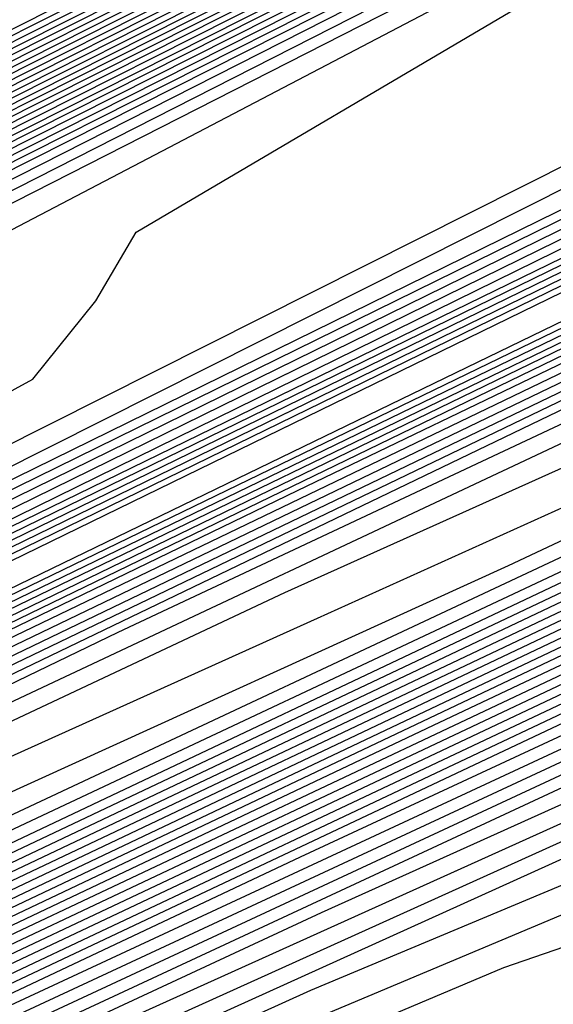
# Model space of a CAD drawing. Extents: x 3249832 to 3255657, y 13789405 to 13793316.
# Tile 539 of 656: x 3254757.3 to 3254758.72, y 13790606.71 to 13790609.32. Entities that reach past the tile are written whole.
import ezdxf

# ---------------------------------------------------------------- set-up
doc = ezdxf.new("R2010")
doc.units = 0
doc.header["$LTSCALE"] = 100
doc.header["$MEASUREMENT"] = 0
for name, color, linetype in [('GRATIO_CON', 10, 'CONTINUOUS'), ('GRATIO_ICON', 7, 'CONTINUOUS'), ('TARGETS_EAST', 7, 'CONTINUOUS')]:
    doc.layers.add(name, color=color, linetype=linetype)

# ---------------------------------------------------------------- blocks, each defined once
blk = doc.blocks.new('Gratio_032316_contours')
at = {"layer": 'GRATIO_CON', "color": 1, "linetype": 'Continuous', "flags": 128}
for points in [[(3254642.139, 13790551.7053), (3254660.6124, 13790560.6687), (3254682.3072, 13790571.2723), (3254700.7352, 13790580.305), (3254711.0317, 13790585.3564), (3254714.825, 13790587.2199), (3254715.3665, 13790587.4896), (3254715.3659, 13790587.4937), (3254715.3657, 13790587.4969), (3254715.3666, 13790587.4975), (3254715.9081, 13790587.7572), (3254719.6861, 13790589.589), (3254729.9352, 13790594.5687), (3254748.2689, 13790603.4881), (3254769.8147, 13790614.0012), (3254788.079, 13790622.9777)], [(3254643.9573, 13790552.6097), (3254661.9705, 13790561.3498), (3254683.1246, 13790571.6892), (3254701.0934, 13790580.4969), (3254711.1333, 13790585.4226), (3254714.8321, 13790587.2398), (3254715.3601, 13790587.5029), (3254715.3596, 13790587.5069), (3254715.3595, 13790587.5098), (3254715.3603, 13790587.5104), (3254715.8805, 13790587.7597), (3254719.5093, 13790589.5191), (3254729.3537, 13790594.3022), (3254746.9632, 13790602.8693), (3254767.6581, 13790612.9672), (3254785.2011, 13790621.5892)], [(3254645.7757, 13790553.5142), (3254663.3285, 13790562.0309), (3254683.9419, 13790572.1067), (3254701.4513, 13790580.6909), (3254711.2342, 13790585.4933), (3254714.8385, 13790587.2659), (3254715.3542, 13790587.5212), (3254715.853, 13790587.7617), (3254719.3325, 13790589.4492), (3254728.7721, 13790594.0356), (3254745.6576, 13790602.2505), (3254765.5015, 13790611.9331), (3254782.3232, 13790620.2006)], [(3254647.5941, 13790554.4186), (3254664.6865, 13790562.712), (3254684.7593, 13790572.5235), (3254701.8095, 13790580.8826), (3254711.336, 13790585.5591), (3254714.8458, 13790587.2852), (3254715.348, 13790587.5339), (3254715.8254, 13790587.7641), (3254719.1557, 13790589.3793), (3254728.1905, 13790593.7691), (3254744.3519, 13790601.6317), (3254763.3449, 13790610.8991), (3254779.4453, 13790618.8121)], [(3254651.2308, 13790556.2274), (3254667.4026, 13790564.0741), (3254686.3942, 13790573.3572), (3254702.526, 13790581.266), (3254711.5395, 13790585.6907), (3254714.8603, 13790587.3239), (3254715.3355, 13790587.5594), (3254715.7702, 13790587.7691), (3254718.8022, 13790589.2396), (3254727.0274, 13790593.236), (3254741.7406, 13790600.3941), (3254759.0318, 13790608.8311), (3254773.6894, 13790616.035)], [(3254653.0492, 13790557.1319), (3254668.7606, 13790564.7552), (3254687.2116, 13790573.774), (3254702.8843, 13790581.4577), (3254711.6412, 13790585.7564), (3254714.8676, 13790587.3433), (3254715.3293, 13790587.5721), (3254715.7426, 13790587.7716), (3254718.6254, 13790589.1697), (3254726.4458, 13790592.9695), (3254740.435, 13790599.7753), (3254756.8752, 13790607.7971), (3254770.8115, 13790614.6465), (3254778.5294, 13790618.5309)], [(3254646.2517, 13790553.9528), (3254654.8675, 13790558.0363), (3254670.1186, 13790565.4362), (3254688.0291, 13790574.1908), (3254703.2426, 13790581.6494), (3254711.743, 13790585.8222), (3254714.8749, 13790587.3627), (3254715.3231, 13790587.5848), (3254715.7151, 13790587.774), (3254718.4486, 13790589.0998), (3254725.8643, 13790592.703), (3254739.1294, 13790599.1565), (3254754.7186, 13790606.7631), (3254767.9336, 13790613.258), (3254775.252, 13790616.9413)], [(3254648.3232, 13790554.9771), (3254656.6859, 13790558.9407), (3254671.4766, 13790566.1173), (3254688.8465, 13790574.6076), (3254703.6008, 13790581.8411), (3254711.8447, 13790585.888), (3254714.8821, 13790587.382), (3254715.3169, 13790587.5976), (3254715.6875, 13790587.7765), (3254718.2718, 13790589.03), (3254725.2827, 13790592.4364), (3254737.8237, 13790598.5377), (3254752.562, 13790605.7291), (3254765.0557, 13790611.8694), (3254771.9746, 13790615.3518)], [(3254652.466, 13790557.0257), (3254660.3226, 13790560.7496), (3254674.1927, 13790567.4794), (3254690.4813, 13790575.4413), (3254704.3173, 13790582.2246), (3254712.0482, 13790586.0196), (3254714.8967, 13790587.4207), (3254715.3044, 13790587.623), (3254715.6323, 13790587.7815), (3254717.9183, 13790588.8903), (3254724.1196, 13790591.9033), (3254735.2124, 13790597.3001), (3254748.2489, 13790603.6611), (3254759.2998, 13790609.0924), (3254765.4198, 13790612.1726), (3254767.5973, 13790613.3706), (3254767.8046, 13790613.628), (3254767.8447, 13790613.807), (3254768.8446, 13790614.4523), (3254771.7623, 13790616.0293)], [(3254651.241, 13790556.5836), (3254654.5375, 13790558.0501), (3254662.141, 13790561.654), (3254675.5507, 13790568.1605), (3254691.2988, 13790575.8581), (3254704.6756, 13790582.4163), (3254712.1499, 13790586.0854), (3254714.904, 13790587.4401), (3254715.2982, 13790587.6357), (3254715.6047, 13790587.7839), (3254717.7415, 13790588.8204), (3254723.538, 13790591.6368), (3254733.9068, 13790596.6813), (3254746.0923, 13790602.627), (3254756.4219, 13790607.7038), (3254762.1424, 13790610.583), (3254764.1778, 13790611.7028), (3254764.3715, 13790611.9434), (3254764.4337, 13790612.1232), (3254765.5415, 13790612.8137), (3254768.7386, 13790614.5249), (3254774.566, 13790617.5186)], [(3254651.548, 13790556.8702), (3254653.3699, 13790557.6315), (3254656.6089, 13790559.0744), (3254663.9594, 13790562.5584), (3254676.9087, 13790568.8416), (3254692.1162, 13790576.2749), (3254705.0338, 13790582.608), (3254712.2517, 13790586.1512), (3254714.9112, 13790587.4594), (3254715.292, 13790587.6484), (3254715.5771, 13790587.7864), (3254717.5647, 13790588.7505), (3254722.9564, 13790591.3703), (3254732.6011, 13790596.0625), (3254743.9357, 13790601.593), (3254753.544, 13790606.3153), (3254758.865, 13790608.9934), (3254760.7582, 13790610.035), (3254760.9385, 13790610.2589), (3254761.0228, 13790610.4394), (3254762.2384, 13790611.1751), (3254765.7149, 13790613.0205), (3254772.0375, 13790616.2604)], [(3254678.2668, 13790569.5227), (3254692.9336, 13790576.6918), (3254705.3921, 13790582.7997), (3254712.3534, 13790586.217), (3254714.9185, 13790587.4788), (3254715.2858, 13790587.6612), (3254715.5496, 13790587.7889), (3254717.3879, 13790588.6807), (3254722.3749, 13790591.1037), (3254731.2955, 13790595.4436), (3254741.7791, 13790600.559), (3254750.666, 13790604.9267), (3254755.5876, 13790607.4038), (3254757.3387, 13790608.3672), (3254757.5054, 13790608.5743), (3254757.6118, 13790608.7556), (3254758.9353, 13790609.5366), (3254762.6912, 13790611.5161), (3254769.509, 13790615.0021), (3254777.6739, 13790619.1394)], [(3254680.9828, 13790570.8848), (3254694.5684, 13790577.5253), (3254706.1082, 13790583.1826), (3254712.556, 13790586.3474), (3254714.9315, 13790587.5159), (3254715.271, 13790587.6858), (3254715.2714, 13790587.6881), (3254715.2722, 13790587.6892), (3254715.2732, 13790587.689), (3254715.4944, 13790587.7945), (3254717.0344, 13790588.541), (3254721.2117, 13790590.5707), (3254728.6842, 13790594.206), (3254737.4659, 13790598.491), (3254744.9102, 13790602.1497), (3254749.0328, 13790604.2246), (3254750.4996, 13790605.0316), (3254750.6393, 13790605.2051), (3254750.7899, 13790605.388), (3254752.329, 13790606.2594), (3254756.6438, 13790608.5072), (3254764.4521, 13790612.4857), (3254773.7947, 13790617.2146)], [(3254682.3408, 13790571.5658), (3254695.3858, 13790577.9421), (3254706.4664, 13790583.3743), (3254712.6576, 13790586.4132), (3254714.9386, 13790587.5352), (3254715.2646, 13790587.6983), (3254715.2651, 13790587.7006), (3254715.2659, 13790587.7017), (3254715.267, 13790587.7016), (3254715.4668, 13790587.797), (3254716.8576, 13790588.4711), (3254720.6302, 13790590.3041), (3254727.3786, 13790593.5872), (3254735.3094, 13790597.457), (3254742.0323, 13790600.7611), (3254745.7554, 13790602.635), (3254747.0801, 13790603.3639), (3254747.2062, 13790603.5205), (3254747.379, 13790603.7042), (3254749.0259, 13790604.6209), (3254753.6201, 13790607.0028), (3254761.9237, 13790611.2275), (3254771.8551, 13790616.2521)], [(3254683.6989, 13790572.2469), (3254696.2032, 13790578.3589), (3254706.8246, 13790583.566), (3254712.7593, 13790586.4789), (3254714.9457, 13790587.5545), (3254715.2583, 13790587.7108), (3254715.2588, 13790587.7131), (3254715.2597, 13790587.7142), (3254715.2608, 13790587.7142), (3254715.4392, 13790587.7994), (3254716.6808, 13790588.4013), (3254720.0486, 13790590.0376), (3254726.0729, 13790592.9684), (3254733.1528, 13790596.423), (3254739.1543, 13790599.3726), (3254742.478, 13790601.0454), (3254743.6606, 13790601.6961), (3254743.7731, 13790601.8359), (3254743.968, 13790602.0204), (3254745.7228, 13790602.9823), (3254750.5964, 13790605.4984), (3254759.3952, 13790609.9692), (3254769.9155, 13790615.2897), (3254779.2011, 13790619.9784)], [(3254685.0569, 13790572.928), (3254697.0206, 13790578.7757), (3254707.1829, 13790583.7577), (3254712.8609, 13790586.5447), (3254714.9528, 13790587.5738), (3254715.2519, 13790587.7234), (3254715.2526, 13790587.7256), (3254715.2535, 13790587.7267), (3254715.2546, 13790587.7269), (3254715.4116, 13790587.8019), (3254716.504, 13790588.3314), (3254719.4671, 13790589.7711), (3254724.7673, 13790592.3496), (3254730.9962, 13790595.389), (3254736.2764, 13790597.9841), (3254739.2006, 13790599.4558), (3254740.241, 13790600.0283), (3254740.3401, 13790600.1513), (3254740.5571, 13790600.3366), (3254742.4197, 13790601.3437), (3254747.5727, 13790603.994), (3254756.8668, 13790608.711), (3254767.9759, 13790614.3273), (3254777.7802, 13790619.2776)], [(3254687.7729, 13790574.2901), (3254698.6554, 13790579.6094), (3254707.8993, 13790584.1411), (3254713.0642, 13790586.6762), (3254714.9671, 13790587.6123), (3254715.2393, 13790587.7484), (3254715.24, 13790587.7505), (3254715.241, 13790587.7518), (3254715.2422, 13790587.7521), (3254715.3565, 13790587.8068), (3254716.1504, 13790588.1917), (3254718.3039, 13790589.238), (3254722.156, 13790591.112), (3254726.683, 13790593.3209), (3254730.5206, 13790595.207), (3254732.6458, 13790596.2766), (3254733.4019, 13790596.6927), (3254733.4739, 13790596.7821), (3254733.7351, 13790596.969), (3254735.8135, 13790598.0666), (3254741.5253, 13790600.9852), (3254751.8099, 13790606.1945), (3254764.0967, 13790612.4024), (3254774.9383, 13790617.8759)], [(3254689.131, 13790574.9712), (3254699.4729, 13790580.0262), (3254708.2575, 13790584.3328), (3254713.1658, 13790586.742), (3254714.9742, 13790587.6316), (3254715.2329, 13790587.761), (3254715.2337, 13790587.763), (3254715.2348, 13790587.7643), (3254715.2359, 13790587.7648), (3254715.3289, 13790587.8092), (3254715.9737, 13790588.1218), (3254717.7224, 13790588.9714), (3254720.8504, 13790590.4932), (3254724.5264, 13790592.2869), (3254727.6426, 13790593.8185), (3254729.3684, 13790594.687), (3254729.9824, 13790595.0249), (3254730.0409, 13790595.0975), (3254730.3242, 13790595.2852), (3254732.5104, 13790596.428), (3254738.5016, 13790599.4807), (3254749.2814, 13790604.9363), (3254762.1571, 13790611.44), (3254773.5174, 13790617.1751)], [(3254690.489, 13790575.6522), (3254700.2903, 13790580.443), (3254708.6157, 13790584.5245), (3254713.2674, 13790586.8077), (3254714.9813, 13790587.6509), (3254715.2266, 13790587.7735), (3254715.2275, 13790587.7755), (3254715.2286, 13790587.7768), (3254715.2297, 13790587.7774), (3254715.3013, 13790587.8117), (3254715.7969, 13790588.0519), (3254717.1408, 13790588.7049), (3254719.5447, 13790589.8744), (3254722.3699, 13790591.2529), (3254724.7647, 13790592.4299), (3254726.091, 13790593.0974), (3254726.5629, 13790593.3571), (3254726.6078, 13790593.4129), (3254726.9132, 13790593.6014), (3254729.2072, 13790594.7894), (3254735.4779, 13790597.9763), (3254746.753, 13790603.6781), (3254760.2175, 13790610.4776), (3254772.0965, 13790616.4743)], [(3254744.2245, 13790602.4199), (3254758.2779, 13790609.5152), (3254770.6755, 13790615.7735), (3254778.4112, 13790619.6827)], [(3254687.5981, 13790574.316), (3254694.5631, 13790577.6954), (3254702.7425, 13790581.6935), (3254709.6903, 13790585.0996), (3254713.5723, 13790587.005), (3254715.0027, 13790587.7087), (3254715.2076, 13790587.8111), (3254715.2155, 13790587.8162), (3254715.2646, 13790587.8408), (3254715.3952, 13790587.9046), (3254715.6275, 13790588.0179), (3254715.8997, 13790588.1512), (3254716.1297, 13790588.2654), (3254716.6303, 13790588.5199), (3254719.2939, 13790589.8681), (3254726.4082, 13790593.462), (3254739.168, 13790599.9031), (3254754.3988, 13790607.5903), (3254767.8337, 13790614.3719), (3254776.2164, 13790618.6078)], [(3254651.0069, 13790556.9616), (3254655.5123, 13790559.1072), (3254661.3217, 13790561.894), (3254668.1197, 13790565.1602), (3254674.8023, 13790568.3631), (3254680.0684, 13790570.8643), (3254683.1747, 13790572.3015), (3254685.6089, 13790573.4148), (3254689.4165, 13790575.2204), (3254695.9211, 13790578.3765), (3254703.5599, 13790582.1103), (3254710.0485, 13790585.2913), (3254713.674, 13790587.0708), (3254715.0098, 13790587.728), (3254715.2012, 13790587.8237), (3254715.5767, 13790588.0145), (3254718.1988, 13790589.3384), (3254725.3135, 13790592.9288), (3254738.0825, 13790599.3724), (3254753.3307, 13790607.0675), (3254766.7985, 13790613.8657), (3254775.2332, 13790618.1281)], [(3254651.9652, 13790557.4392), (3254656.6382, 13790559.6653), (3254662.6638, 13790562.5558), (3254669.7147, 13790565.9438), (3254676.6453, 13790569.2668), (3254682.1055, 13790571.8639), (3254685.3036, 13790573.3493), (3254687.6804, 13790574.4392), (3254691.2349, 13790576.1249), (3254697.2791, 13790579.0576), (3254704.3773, 13790582.5271), (3254710.4067, 13790585.483), (3254713.7756, 13790587.1366), (3254715.0169, 13790587.7472), (3254715.1948, 13790587.8363), (3254715.5637, 13790588.0238), (3254718.1399, 13790589.3246), (3254725.1298, 13790592.8522), (3254737.6771, 13790599.1838), (3254752.6727, 13790606.7516), (3254765.9448, 13790613.4511), (3254774.3039, 13790617.6754)], [(3254652.9236, 13790557.9168), (3254657.7641, 13790560.2233), (3254664.0059, 13790563.2177), (3254671.3097, 13790566.7274), (3254678.4883, 13790570.1706), (3254684.1427, 13790572.8635), (3254687.4325, 13790574.3972), (3254689.7518, 13790575.4635), (3254693.0532, 13790577.0293), (3254698.6371, 13790579.7386), (3254705.1948, 13790582.9439), (3254710.7649, 13790585.6747), (3254713.8772, 13790587.2023), (3254715.024, 13790587.7665), (3254715.1884, 13790587.8489), (3254715.5508, 13790588.0331), (3254718.0809, 13790589.3107), (3254724.9462, 13790592.7755), (3254737.2717, 13790598.9953), (3254752.0148, 13790606.4357), (3254765.0911, 13790613.0365), (3254773.3746, 13790617.2228)], [(3254651.3, 13790557.2133), (3254654.8403, 13790558.872), (3254660.0158, 13790561.3394), (3254666.6901, 13790564.5414), (3254674.4997, 13790568.2945), (3254682.1743, 13790571.9781), (3254688.2171, 13790574.8626), (3254691.6904, 13790576.4929), (3254693.8947, 13790577.5121), (3254696.69, 13790578.8381), (3254701.3532, 13790581.1008), (3254706.8296, 13790583.7776), (3254711.4814, 13790586.0581), (3254714.0805, 13790587.3339), (3254715.0382, 13790587.8051), (3254715.1756, 13790587.8741), (3254715.5248, 13790588.0517), (3254717.9631, 13790589.2831), (3254724.5788, 13790592.6221), (3254736.4608, 13790598.6182), (3254750.699, 13790605.8039), (3254763.3837, 13790612.2073), (3254771.5159, 13790616.3175)], [(3254652.1439, 13790557.6356), (3254655.7986, 13790559.3495), (3254661.1417, 13790561.8975), (3254668.0321, 13790565.2032), (3254676.0946, 13790569.078), (3254684.0173, 13790572.8819), (3254690.2542, 13790575.8622), (3254693.8193, 13790577.5407), (3254695.9661, 13790578.5364), (3254698.5083, 13790579.7426), (3254702.7112, 13790581.7819), (3254707.647, 13790584.1944), (3254711.8396, 13790586.2498), (3254714.1821, 13790587.3996), (3254715.0454, 13790587.8244), (3254715.1692, 13790587.8867), (3254715.5119, 13790588.061), (3254717.9042, 13790589.2693), (3254724.3952, 13790592.5454), (3254736.0554, 13790598.4297), (3254750.0411, 13790605.488), (3254762.53, 13790611.7927), (3254770.5866, 13790615.8649), (3254774.8217, 13790618.021)], [(3254692.2914, 13790576.8618), (3254695.9482, 13790578.5886), (3254698.0375, 13790579.5607), (3254700.3267, 13790580.647), (3254704.0693, 13790582.4629), (3254708.4644, 13790584.6112), (3254712.1978, 13790586.4415), (3254714.2838, 13790587.4654), (3254715.0525, 13790587.8436), (3254715.1628, 13790587.899), (3254715.1638, 13790587.9005), (3254715.1651, 13790587.902), (3254715.1662, 13790587.9033), (3254715.5018, 13790588.0733), (3254717.8471, 13790589.2573), (3254724.2124, 13790592.4695), (3254735.6502, 13790598.2414), (3254749.3832, 13790605.1722), (3254761.6763, 13790611.3781), (3254769.6572, 13790615.4123), (3254773.9041, 13790617.5743)], [(3254687.7034, 13790574.6894), (3254694.3286, 13790577.8614), (3254698.0771, 13790579.6365), (3254700.109, 13790580.5851), (3254702.1451, 13790581.5514), (3254705.4273, 13790583.144), (3254709.2818, 13790585.0281), (3254712.556, 13790586.6332), (3254714.3854, 13790587.5311), (3254715.0596, 13790587.8629), (3254715.1564, 13790587.9115), (3254715.1574, 13790587.913), (3254715.1587, 13790587.9145), (3254715.1597, 13790587.9158), (3254715.4888, 13790588.0826), (3254717.7882, 13790589.2435), (3254724.0287, 13790592.3929), (3254735.2448, 13790598.0529), (3254748.7253, 13790604.8563), (3254760.8226, 13790610.9635), (3254768.7279, 13790614.9597), (3254772.9866, 13790617.1276)], [(3254691.3894, 13790576.4969), (3254698.4029, 13790579.8606), (3254702.3349, 13790581.7322), (3254704.2518, 13790582.6337), (3254705.7818, 13790583.3603), (3254708.1433, 13790584.5061), (3254710.9167, 13790585.8617), (3254713.2724, 13790587.0166), (3254714.5887, 13790587.6627), (3254715.0738, 13790587.9014), (3254715.1436, 13790587.9366), (3254715.1446, 13790587.938), (3254715.1458, 13790587.9395), (3254715.1469, 13790587.941), (3254715.4628, 13790588.1013), (3254717.6703, 13790589.2159), (3254723.6614, 13790592.2395), (3254734.4339, 13790597.6758), (3254747.4094, 13790604.2245), (3254759.1152, 13790610.1344), (3254766.8692, 13790614.0544), (3254771.1515, 13790616.2343)], [(3254684.0695, 13790572.9958), (3254693.2324, 13790577.4007), (3254700.4401, 13790580.8601), (3254704.4638, 13790582.78), (3254706.3233, 13790583.658), (3254707.6001, 13790584.2647), (3254709.5014, 13790585.1872), (3254711.7343, 13790586.2788), (3254713.6314, 13790587.2092), (3254714.6921, 13790587.7304), (3254715.0837, 13790587.9238), (3254715.1405, 13790587.9531), (3254715.4499, 13790588.1105), (3254717.6114, 13790589.2021), (3254723.4777, 13790592.1629), (3254734.0285, 13790597.4873), (3254746.7515, 13790603.9086), (3254758.2615, 13790609.7198), (3254765.9399, 13790613.6018), (3254770.2339, 13790615.7876), (3254772.3576, 13790616.8983)], [(3254685.6645, 13790573.7793), (3254695.0754, 13790578.3044), (3254702.4773, 13790581.8597), (3254706.5928, 13790583.8279), (3254708.3947, 13790584.6823), (3254709.4185, 13790585.1691), (3254710.8594, 13790585.8683), (3254712.5517, 13790586.6956), (3254713.9896, 13790587.4009), (3254714.7937, 13790587.7962), (3254715.0908, 13790587.9432), (3254715.1341, 13790587.9658), (3254715.4369, 13790588.1198), (3254717.5524, 13790589.1883), (3254723.294, 13790592.0862), (3254733.6231, 13790597.2988), (3254746.0936, 13790603.5927), (3254757.4078, 13790609.3052), (3254765.0105, 13790613.1491), (3254769.3164, 13790615.3409), (3254771.4825, 13790616.4728)], [(3254687.2595, 13790574.5629), (3254696.9184, 13790579.2082), (3254704.5144, 13790582.8593), (3254708.7217, 13790584.8757), (3254710.4661, 13790585.7067), (3254711.2369, 13790586.0736), (3254712.2174, 13790586.5494), (3254713.3691, 13790587.1124), (3254714.3478, 13790587.5926), (3254714.8953, 13790587.862), (3254715.0978, 13790587.9625), (3254715.1276, 13790587.9785), (3254715.4239, 13790588.1292), (3254717.4935, 13790589.1745), (3254723.1104, 13790592.0095), (3254733.2176, 13790597.1102), (3254745.4357, 13790603.2768), (3254756.5541, 13790608.8906), (3254764.0812, 13790612.6965), (3254768.3988, 13790614.8943), (3254770.6075, 13790616.0472), (3254771.7108, 13790616.6657)], [(3254690.4495, 13790576.13), (3254700.6044, 13790581.0157), (3254708.5888, 13790584.8585), (3254712.9795, 13790586.9715), (3254714.609, 13790587.7553), (3254714.8736, 13790587.8824), (3254714.9335, 13790587.9115), (3254715.004, 13790587.9462), (3254715.0642, 13790587.9761), (3254715.0986, 13790587.9937), (3254715.112, 13790588.0013), (3254715.1148, 13790588.0038), (3254715.3979, 13790588.1479), (3254717.3756, 13790589.147), (3254722.743, 13790591.8562), (3254732.4068, 13790596.7332), (3254744.1198, 13790602.645), (3254754.8468, 13790608.0614), (3254762.2225, 13790611.7913), (3254766.5637, 13790614.0009), (3254768.8573, 13790615.1961), (3254770.0169, 13790615.8415), (3254770.6619, 13790616.237), (3254771.3382, 13790616.6417)]]:
    blk.add_lwpolyline(points, dxfattribs=at)
at = {"layer": 'GRATIO_CON', "color": 5, "linetype": 'Continuous', "flags": 128}
for points in [[(3254645.4599, 13790553.036), (3254663.069, 13790561.7623), (3254683.7862, 13790571.9554), (3254701.3959, 13790580.5965), (3254711.2365, 13790585.4241), (3254714.8618, 13790587.205), (3254715.3792, 13790587.4629), (3254715.3785, 13790587.4674), (3254715.3782, 13790587.4709), (3254715.379, 13790587.4719), (3254715.9133, 13790587.7279), (3254719.64, 13790589.5343), (3254729.7495, 13790594.4457), (3254747.8375, 13790603.2357), (3254769.1201, 13790613.5531), (3254787.2186, 13790622.2657)], [(3254649.9599, 13790555.2348), (3254666.4373, 13790563.4004), (3254685.823, 13790572.9383), (3254702.301, 13790581.0241), (3254711.5092, 13790585.5415), (3254714.9015, 13790587.208), (3254715.3856, 13790587.4496), (3254715.3848, 13790587.4542), (3254715.3844, 13790587.458), (3254715.3852, 13790587.4591), (3254715.9013, 13790587.7061), (3254719.4996, 13790589.4499), (3254729.2606, 13790594.1916), (3254746.7248, 13790602.6782), (3254767.2733, 13790612.6396), (3254784.7474, 13790621.0516)], [(3254645.8078, 13790553.0477), (3254654.4599, 13790557.4337), (3254669.8056, 13790565.0385), (3254687.8597, 13790573.9222), (3254703.2055, 13790581.4548), (3254711.7805, 13790585.6657), (3254714.9395, 13790587.2206), (3254715.3915, 13790587.4448), (3254715.8892, 13790587.6839), (3254719.3592, 13790589.3654), (3254728.7717, 13790593.9374), (3254745.612, 13790602.1206), (3254765.4264, 13790611.7261), (3254782.2763, 13790619.8376)], [(3254650.9146, 13790555.5543), (3254658.9599, 13790559.6325), (3254673.1739, 13790566.6765), (3254689.8966, 13790574.9051), (3254704.1107, 13790581.8824), (3254712.0533, 13790585.783), (3254714.9794, 13790587.2235), (3254715.3982, 13790587.4313), (3254715.8776, 13790587.6614), (3254719.2191, 13790589.2805), (3254728.2829, 13790593.683), (3254744.4993, 13790601.563), (3254763.5796, 13790610.8126), (3254779.8051, 13790618.6235)], [(3254649.0895, 13790554.2614), (3254654.3182, 13790556.9458), (3254657.5919, 13790558.6919), (3254661.1283, 13790560.5677), (3254667.9599, 13790564.0302), (3254679.9106, 13790569.9526), (3254693.9704, 13790576.8709), (3254705.921, 13790582.737), (3254712.5988, 13790586.0165), (3254715.0585, 13790587.2285), (3254715.4093, 13790587.4057), (3254715.4091, 13790587.4086), (3254715.4097, 13790587.4091), (3254715.4114, 13790587.4072), (3254715.8544, 13790587.617), (3254718.939, 13790589.1106), (3254727.3053, 13790593.1741), (3254742.2739, 13790600.4477), (3254759.8859, 13790608.9855), (3254774.8628, 13790616.1954)], [(3254652.9316, 13790556.1611), (3254659.0279, 13790559.2737), (3254662.7531, 13790561.2358), (3254666.2352, 13790563.0744), (3254672.4599, 13790566.2291), (3254683.2789, 13790571.5906), (3254696.0073, 13790577.8537), (3254706.8262, 13790583.1644), (3254712.8717, 13790586.1333), (3254715.0984, 13790587.2306), (3254715.416, 13790587.3911), (3254715.416, 13790587.3939), (3254715.4167, 13790587.3946), (3254715.4184, 13790587.393), (3254715.843, 13790587.5942), (3254718.799, 13790589.0255), (3254726.8166, 13790592.9197), (3254741.1612, 13790599.8901), (3254758.039, 13790608.072), (3254772.3917, 13790614.9813)], [(3254648.5889, 13790553.912), (3254656.7738, 13790558.0608), (3254663.7375, 13790561.6017), (3254667.9142, 13790563.7796), (3254671.342, 13790565.581), (3254676.9599, 13790568.4279), (3254686.6472, 13790573.2286), (3254698.0442, 13790578.8366), (3254707.7315, 13790583.5918), (3254713.1445, 13790586.2502), (3254715.1383, 13790587.2327), (3254715.4228, 13790587.3765), (3254715.4229, 13790587.3793), (3254715.4236, 13790587.3802), (3254715.4253, 13790587.3788), (3254715.8315, 13790587.5713), (3254718.659, 13790588.9404), (3254726.3278, 13790592.6653), (3254740.0485, 13790599.3324), (3254756.1922, 13790607.1585), (3254769.9205, 13790613.7673), (3254777.6832, 13790617.4194)], [(3254651.4104, 13790555.3035), (3254660.616, 13790559.9605), (3254668.4472, 13790563.9297), (3254673.0754, 13790566.3235), (3254676.4489, 13790568.0877), (3254681.4599, 13790570.6267), (3254690.0155, 13790574.8666), (3254700.0811, 13790579.8195), (3254708.6367, 13790584.0191), (3254713.4173, 13790586.367), (3254715.1783, 13790587.2348), (3254715.4296, 13790587.362), (3254715.4297, 13790587.3647), (3254715.4306, 13790587.3657), (3254715.4323, 13790587.3646), (3254715.8201, 13790587.5485), (3254718.5189, 13790588.8554), (3254725.8391, 13790592.4108), (3254738.9357, 13790598.7748), (3254754.3453, 13790606.2449), (3254767.4494, 13790612.5532), (3254774.8722, 13790616.0455)], [(3254647.5106, 13790553.2224), (3254657.0534, 13790558.0863), (3254668.3003, 13790563.7598), (3254677.8665, 13790568.5857), (3254683.3978, 13790571.4112), (3254686.6626, 13790573.101), (3254690.46, 13790575.0244), (3254696.7522, 13790578.1426), (3254704.1549, 13790581.7852), (3254710.4471, 13790584.8739), (3254713.963, 13790586.6006), (3254715.2582, 13790587.2389), (3254715.4431, 13790587.3328), (3254715.4435, 13790587.3354), (3254715.4445, 13790587.3367), (3254715.4462, 13790587.3361), (3254715.7971, 13790587.5028), (3254718.2389, 13790588.6852), (3254724.8615, 13790591.9019), (3254736.7103, 13790597.6595), (3254750.6516, 13790604.4179), (3254762.5071, 13790610.1251), (3254769.2501, 13790613.2977), (3254772.4608, 13790614.7267)], [(3254691.7695, 13790575.6077), (3254694.96, 13790577.2233), (3254700.1205, 13790579.7806), (3254706.1918, 13790582.7681), (3254711.3523, 13790585.3012), (3254714.2359, 13790586.7174), (3254715.2981, 13790587.241), (3254715.4499, 13790587.3183), (3254715.4504, 13790587.3208), (3254715.4515, 13790587.3223), (3254715.4532, 13790587.3219), (3254715.7857, 13790587.4799), (3254718.0989, 13790588.6002), (3254724.3728, 13790591.6475), (3254735.5976, 13790597.1019), (3254748.8048, 13790603.5044), (3254760.036, 13790608.911), (3254766.439, 13790611.9238), (3254769.587, 13790613.3281), (3254772.1591, 13790614.4553)], [(3254687.2858, 13790573.2417), (3254693.7202, 13790576.4989), (3254696.8763, 13790578.1144), (3254699.46, 13790579.4221), (3254703.4888, 13790581.4187), (3254708.2287, 13790583.751), (3254712.2575, 13790585.7286), (3254714.5087, 13790586.8342), (3254715.338, 13790587.2431), (3254715.4567, 13790587.3037), (3254715.4573, 13790587.3062), (3254715.4584, 13790587.3078), (3254715.4602, 13790587.3077), (3254715.7742, 13790587.4571), (3254717.9589, 13790588.5151), (3254723.884, 13790591.393), (3254734.4849, 13790596.5443), (3254746.9579, 13790602.5908), (3254757.5648, 13790607.6969), (3254763.628, 13790610.5499), (3254766.7132, 13790611.9296), (3254769.4468, 13790613.139), (3254773.8018, 13790615.1582)], [(3254691.9954, 13790575.5697), (3254698.8813, 13790579.0427), (3254701.9832, 13790580.621), (3254703.96, 13790581.621), (3254706.8571, 13790583.0567), (3254710.2655, 13790584.7338), (3254713.1627, 13790586.1559), (3254714.7816, 13790586.951), (3254715.378, 13790587.2452), (3254715.4634, 13790587.2891), (3254715.4641, 13790587.2915), (3254715.4654, 13790587.2933), (3254715.4671, 13790587.2935), (3254715.7628, 13790587.4342), (3254717.8189, 13790588.43), (3254723.3953, 13790591.1386), (3254733.3722, 13790595.9866), (3254745.1111, 13790601.6773), (3254755.0937, 13790606.4829), (3254760.817, 13790609.176), (3254763.8393, 13790610.531), (3254766.7345, 13790611.8227), (3254771.4153, 13790614)], [(3254687.5111, 13790573.2582), (3254701.4147, 13790580.2257), (3254709.2037, 13790584.1304), (3254712.1969, 13790585.6344), (3254712.96, 13790586.0188), (3254713.5937, 13790586.3332), (3254714.3394, 13790586.7008), (3254714.9737, 13790587.0132), (3254715.3288, 13790587.1891), (3254715.4606, 13790587.2552), (3254715.4811, 13790587.2651), (3254715.7399, 13790587.3885), (3254717.5388, 13790588.2599), (3254722.4177, 13790590.6297), (3254731.1468, 13790594.8713), (3254741.4174, 13790599.8502), (3254750.1514, 13790604.0547), (3254755.1949, 13790606.4282), (3254758.0917, 13790607.7338), (3254761.31, 13790609.19), (3254766.6422, 13790611.6836), (3254773.1773, 13790614.7751)], [(3254650.9017, 13790554.6653), (3254658.8371, 13790558.7771), (3254673.0892, 13790565.9887), (3254689.8746, 13790574.4203), (3254704.1484, 13790581.5711), (3254712.1263, 13790585.5666), (3254715.0665, 13790587.04), (3254715.4881, 13790587.251), (3254715.7284, 13790587.3657), (3254717.3988, 13790588.1749), (3254721.929, 13790590.3752), (3254730.0341, 13790594.3137), (3254739.5705, 13790598.9367), (3254747.6802, 13790602.8407), (3254752.3838, 13790605.0543), (3254755.2179, 13790606.3353), (3254758.5977, 13790607.8737), (3254764.2556, 13790610.5253), (3254771.1907, 13790613.8082)], [(3254652.1037, 13790555.2502), (3254659.8925, 13790559.2859), (3254673.8812, 13790566.3638), (3254690.3563, 13790574.639), (3254704.3657, 13790581.6567), (3254712.195, 13790585.5772), (3254715.0794, 13790587.0229), (3254715.4916, 13790587.2315), (3254715.4923, 13790587.2341), (3254715.4936, 13790587.2363), (3254715.4952, 13790587.2371), (3254715.717, 13790587.343), (3254717.2588, 13790588.0898), (3254721.4402, 13790590.1208), (3254728.9214, 13790593.7561), (3254737.7237, 13790598.0232), (3254745.2091, 13790601.6266), (3254749.5728, 13790603.6804), (3254752.344, 13790604.9367), (3254755.8855, 13790606.5574), (3254761.8691, 13790609.3671), (3254769.2041, 13790612.8413), (3254776.1088, 13790616.118)], [(3254650.5295, 13790554.2765), (3254653.3056, 13790555.8352), (3254660.9478, 13790559.7949), (3254674.6731, 13790566.7396), (3254690.838, 13790574.8591), (3254704.5835, 13790581.7451), (3254712.2651, 13790585.5926), (3254715.0949, 13790587.012), (3254715.4992, 13790587.2173), (3254715.4997, 13790587.2202), (3254715.5008, 13790587.2224), (3254715.5022, 13790587.2231), (3254715.7056, 13790587.3202), (3254717.1188, 13790588.0047), (3254720.9515, 13790589.8664), (3254727.8087, 13790593.1984), (3254735.8769, 13790597.1097), (3254742.7379, 13790600.4126), (3254746.7617, 13790602.3065), (3254749.4702, 13790603.5381), (3254753.1732, 13790605.2411), (3254759.4825, 13790608.2089), (3254767.2174, 13790611.8744), (3254774.4989, 13790615.3301)], [(3254653.0399, 13790555.5064), (3254655.7096, 13790557.0052), (3254663.0585, 13790560.8129), (3254676.257, 13790567.4911), (3254691.8012, 13790575.2992), (3254705.0188, 13790581.9215), (3254712.405, 13790585.6223), (3254715.1255, 13790586.9884), (3254715.5137, 13790587.187), (3254715.5139, 13790587.1907), (3254715.5149, 13790587.1935), (3254715.5162, 13790587.1948), (3254715.6827, 13790587.2745), (3254716.8387, 13790587.8346), (3254719.9739, 13790589.3575), (3254725.5832, 13790592.0832), (3254732.1832, 13790595.2826), (3254737.7956, 13790597.9844), (3254741.1396, 13790599.5586), (3254743.7225, 13790600.741), (3254747.7487, 13790602.6085), (3254754.7095, 13790605.8925), (3254763.2441, 13790609.9406), (3254771.2789, 13790613.7544)], [(3254692.2829, 13790575.5193), (3254705.2366, 13790582.0098), (3254712.4751, 13790585.6374), (3254715.1409, 13790586.9771), (3254715.5211, 13790587.1724), (3254715.5211, 13790587.1764), (3254715.522, 13790587.1793), (3254715.5233, 13790587.1807), (3254715.6712, 13790587.2517), (3254716.6987, 13790587.7496), (3254719.4852, 13790589.103), (3254724.4705, 13790591.5255), (3254730.3363, 13790594.3691), (3254735.3245, 13790596.7704), (3254738.3286, 13790598.1847), (3254740.8487, 13790599.3424), (3254745.0364, 13790601.2922), (3254752.3229, 13790604.7343), (3254761.2575, 13790608.9736), (3254769.6689, 13790612.9665), (3254775.8378, 13790615.8811)], [(3254677.8408, 13790568.2426), (3254692.7645, 13790575.7394), (3254705.4543, 13790582.0981), (3254712.5451, 13790585.6526), (3254715.1564, 13790586.9658), (3254715.5285, 13790587.1578), (3254715.5284, 13790587.1621), (3254715.5291, 13790587.1652), (3254715.5303, 13790587.1667), (3254715.6598, 13790587.2289), (3254716.5587, 13790587.6645), (3254718.9964, 13790588.8486), (3254723.3578, 13790590.9679), (3254728.4895, 13790593.4556), (3254732.8533, 13790595.5563), (3254735.5176, 13790596.8108), (3254737.9749, 13790597.9438), (3254742.3242, 13790599.9759), (3254749.9364, 13790603.5761), (3254759.2708, 13790608.0067), (3254768.0589, 13790612.1786), (3254774.5039, 13790615.224)], [(3254678.6327, 13790568.6184), (3254693.2462, 13790575.9595), (3254705.672, 13790582.1864), (3254712.6152, 13790585.6677), (3254715.1718, 13790586.9544), (3254715.5359, 13790587.1432), (3254715.5356, 13790587.1479), (3254715.5363, 13790587.151), (3254715.5373, 13790587.1526), (3254715.6484, 13790587.2061), (3254716.4187, 13790587.5794), (3254718.5077, 13790588.5941), (3254722.2451, 13790590.4102), (3254726.6426, 13790592.542), (3254730.3822, 13790594.3422), (3254732.7065, 13790595.4369), (3254735.101, 13790596.5452), (3254739.6119, 13790598.6596), (3254747.5498, 13790602.4179), (3254757.2842, 13790607.0398), (3254766.4489, 13790611.3907), (3254773.17, 13790614.5669)], [(3254680.2165, 13790569.3699), (3254694.2095, 13790576.3997), (3254706.1075, 13790582.363), (3254712.7553, 13790585.698), (3254715.2027, 13790586.9318), (3254715.5507, 13790587.114), (3254715.5501, 13790587.1193), (3254715.5505, 13790587.1228), (3254715.5514, 13790587.1245), (3254715.6255, 13790587.1605), (3254716.1386, 13790587.4093), (3254717.5302, 13790588.0852), (3254720.0197, 13790589.295), (3254722.9489, 13790590.715), (3254725.4399, 13790591.9141), (3254727.0844, 13790592.6891), (3254729.3534, 13790593.7481), (3254734.1874, 13790596.027), (3254742.7767, 13790600.1014), (3254753.3109, 13790605.106), (3254763.2289, 13790609.8149), (3254770.5022, 13790613.2526), (3254775.2309, 13790615.445)], [(3254681.0084, 13790569.7457), (3254694.6911, 13790576.6198), (3254706.3252, 13790582.4514), (3254712.8253, 13790585.7131), (3254715.2181, 13790586.9205), (3254715.5581, 13790587.0994), (3254715.5573, 13790587.105), (3254715.5577, 13790587.1086), (3254715.5585, 13790587.1105), (3254715.614, 13790587.1377), (3254715.9986, 13790587.3243), (3254717.0414, 13790587.8308), (3254718.907, 13790588.7373), (3254721.1021, 13790589.8014), (3254722.9687, 13790590.7), (3254724.2734, 13790591.3152), (3254726.4795, 13790592.3495), (3254731.4751, 13790594.7106), (3254740.3902, 13790598.9432), (3254751.3242, 13790604.1391), (3254761.6189, 13790609.027), (3254769.1683, 13790612.5955), (3254774.0756, 13790614.8726)], [(3254681.8003, 13790570.1215), (3254695.1728, 13790576.8399), (3254706.5429, 13790582.5397), (3254712.8954, 13790585.7283), (3254715.2336, 13790586.9092), (3254715.5655, 13790587.0848), (3254715.5646, 13790587.0908), (3254715.5648, 13790587.0945), (3254715.5655, 13790587.0964), (3254715.6026, 13790587.1149), (3254715.8586, 13790587.2392), (3254716.5526, 13790587.5763), (3254717.7943, 13790588.1797), (3254719.2552, 13790588.8879), (3254720.4976, 13790589.486), (3254721.4623, 13790589.9413), (3254723.6057, 13790590.9509), (3254728.7628, 13790593.3943), (3254738.0036, 13790597.785), (3254749.3376, 13790603.1722), (3254760.0089, 13790608.2391), (3254767.8344, 13790611.9384), (3254772.9202, 13790614.3002)], [(3254735.6171, 13790596.6268), (3254747.3509, 13790602.2053), (3254758.3989, 13790607.4512), (3254766.5005, 13790611.2813), (3254771.7648, 13790613.7278)], [(3254684.1761, 13790571.2487), (3254696.618, 13790577.4994), (3254707.1969, 13790582.802), (3254713.1074, 13790585.7679), (3254715.2826, 13790586.8659), (3254715.5906, 13790587.0293), (3254715.5881, 13790587.0358), (3254715.5865, 13790587.0411), (3254715.5857, 13790587.0455), (3254715.5857, 13790587.0491), (3254715.5862, 13790587.0517), (3254715.5868, 13790587.0533), (3254715.8668, 13790587.1867), (3254717.823, 13790588.1171), (3254723.1317, 13790590.6428), (3254732.719, 13790595.2041), (3254744.5101, 13790600.8106), (3254755.6802, 13790606.114), (3254763.9812, 13790610.0377), (3254769.4727, 13790612.5918), (3254772.7913, 13790614.058)], [(3254684.968, 13790571.6245), (3254697.0997, 13790577.7194), (3254707.4147, 13790582.8902), (3254713.1775, 13790585.7827), (3254715.2982, 13790586.854), (3254715.5983, 13790587.014), (3254715.5956, 13790587.0209), (3254715.5938, 13790587.0266), (3254715.5929, 13790587.0311), (3254715.5928, 13790587.0347), (3254715.5933, 13790587.0371), (3254715.5941, 13790587.0382), (3254715.8655, 13790587.1668), (3254717.7598, 13790588.067), (3254722.9002, 13790590.5119), (3254732.1888, 13790594.9308), (3254743.6448, 13790600.3775), (3254754.5666, 13790605.5623), (3254762.7944, 13790609.4506), (3254768.3357, 13790612.0281), (3254771.74, 13790613.536)], [(3254685.7599, 13790572.0002), (3254697.5813, 13790577.9395), (3254707.6325, 13790582.9783), (3254713.2477, 13790585.7974), (3254715.3139, 13790586.8421), (3254715.6059, 13790586.9987), (3254715.6031, 13790587.0061), (3254715.6012, 13790587.0121), (3254715.6002, 13790587.0168), (3254715.6, 13790587.0202), (3254715.6005, 13790587.0224), (3254715.6014, 13790587.0231), (3254715.8641, 13790587.1469), (3254717.6967, 13790588.0169), (3254722.6687, 13790590.3811), (3254731.6586, 13790594.6574), (3254742.7795, 13790599.9444), (3254753.4529, 13790605.0106), (3254761.6075, 13790608.8634), (3254767.1987, 13790611.4645), (3254770.6888, 13790613.014), (3254772.5688, 13790613.737)], [(3254686.5518, 13790572.376), (3254698.063, 13790578.1595), (3254707.8503, 13790583.0665), (3254713.3179, 13790585.8122), (3254715.3295, 13790586.8301), (3254715.6136, 13790586.9834), (3254715.6106, 13790586.9912), (3254715.6085, 13790586.9975), (3254715.6074, 13790587.0024), (3254715.6072, 13790587.0058), (3254715.6076, 13790587.0078), (3254715.6086, 13790587.008), (3254715.8627, 13790587.127), (3254717.6335, 13790587.9669), (3254722.4373, 13790590.2503), (3254731.1285, 13790594.3841), (3254741.9141, 13790599.5112), (3254752.3392, 13790604.4589), (3254760.4207, 13790608.2763), (3254766.0618, 13790610.9008), (3254769.6376, 13790612.4919), (3254771.5699, 13790613.2422)], [(3254740.1834, 13790598.645), (3254750.1119, 13790603.3555), (3254758.047, 13790607.102), (3254763.7878, 13790609.7735), (3254767.5351, 13790611.4478), (3254769.5723, 13790612.2526), (3254770.5131, 13790612.5133), (3254771.0542, 13790612.605), (3254771.7483, 13790612.8231)], [(3254739.3181, 13790598.2119), (3254748.9983, 13790602.8038), (3254756.8601, 13790606.5149), (3254762.6509, 13790609.2098), (3254766.4839, 13790610.9258), (3254768.5735, 13790611.7578), (3254769.5359, 13790612.0316), (3254770.0882, 13790612.131), (3254770.7995, 13790612.358), (3254771.6467, 13790612.6884)], [(3254738.4527, 13790597.7787), (3254747.8846, 13790602.2521), (3254755.6733, 13790605.9278), (3254761.5139, 13790608.6462), (3254765.4327, 13790610.4038), (3254767.5746, 13790611.263), (3254768.5586, 13790611.55), (3254769.1222, 13790611.657), (3254769.8506, 13790611.8928), (3254770.7199, 13790612.2331), (3254771.5537, 13790612.5702)], [(3254737.5874, 13790597.3456), (3254746.7709, 13790601.7004), (3254754.4864, 13790605.3406), (3254760.3769, 13790608.0825), (3254764.3815, 13790609.8817), (3254766.5758, 13790610.7681), (3254767.5814, 13790611.0683), (3254768.1563, 13790611.1829), (3254768.9018, 13790611.4277), (3254769.7931, 13790611.7779), (3254770.6487, 13790612.1239), (3254771.3243, 13790612.3782)], [(3254744.5436, 13790600.597), (3254752.1128, 13790604.1664), (3254758.103, 13790606.9552), (3254762.279, 13790608.8376), (3254764.5781, 13790609.7785), (3254765.6269, 13790610.105), (3254766.2243, 13790610.2349), (3254767.0041, 13790610.4973), (3254767.9395, 13790610.8674), (3254768.8386, 13790611.2314), (3254769.5488, 13790611.4987), (3254770.0744, 13790611.6706), (3254770.4594, 13790611.7717), (3254770.744, 13790611.8211), (3254770.9541, 13790611.8178), (3254771.1122, 13790611.7559)], [(3254743.4299, 13790600.0453), (3254750.9259, 13790603.5792), (3254756.966, 13790606.3915), (3254761.2278, 13790608.3156), (3254763.5793, 13790609.2837)], [(3254742.3163, 13790599.4936), (3254749.7391, 13790602.9921), (3254755.829, 13790605.8278), (3254760.1766, 13790607.7936), (3254762.5805, 13790608.7889)], [(3254741.2026, 13790598.9419), (3254748.5522, 13790602.4049), (3254754.692, 13790605.2642), (3254759.1254, 13790607.2715), (3254761.5817, 13790608.2941), (3254762.6952, 13790608.66)], [(3254738.9753, 13790597.8385), (3254746.1785, 13790601.2307), (3254752.4181, 13790604.1369), (3254757.0229, 13790606.2274), (3254759.584, 13790607.3045), (3254760.7407, 13790607.6967), (3254761.3944, 13790607.8647), (3254762.2599, 13790608.1715), (3254763.3056, 13790608.5911)], [(3254737.8616, 13790597.2868), (3254744.9917, 13790600.6435), (3254751.2811, 13790603.5732), (3254755.9717, 13790605.7054), (3254758.5852, 13790606.8096), (3254759.7635, 13790607.215), (3254760.4284, 13790607.3906), (3254761.311, 13790607.7064), (3254762.3788, 13790608.1359)]]:
    blk.add_lwpolyline(points, dxfattribs=at)
at = {"layer": 'GRATIO_ICON', "color": 7, "linetype": 'Continuous', "flags": 128}
for points in [[(3254649.4124, 13790555.323), (3254666.0445, 13790563.393), (3254685.5768, 13790572.9403), (3254702.1678, 13790581.0743), (3254711.4377, 13790585.6249), (3254714.8531, 13790587.3046), (3254715.3418, 13790587.5467), (3254715.7978, 13790587.7666), (3254718.979, 13790589.3094), (3254727.609, 13790593.5026), (3254743.0463, 13790601.0129), (3254761.1884, 13790609.8651), (3254776.5674, 13790617.4236)], [(3254650.3946, 13790556.0014), (3254658.5043, 13790559.8452), (3254672.8347, 13790566.7984), (3254689.6639, 13790575.0245), (3254703.9591, 13790582.0328), (3254711.9464, 13790585.9538), (3254714.8894, 13790587.4014), (3254715.3107, 13790587.6103), (3254715.6599, 13790587.779), (3254718.095, 13790588.9601), (3254724.7011, 13790592.1699), (3254736.5181, 13790597.9189), (3254750.4054, 13790604.6951), (3254762.1777, 13790610.4809), (3254768.6972, 13790613.7622), (3254771.0169, 13790615.0384), (3254771.2377, 13790615.3126)], [(3254679.6248, 13790570.2037), (3254693.751, 13790577.1084), (3254705.75, 13790582.9909), (3254712.4544, 13790586.2816), (3254714.9243, 13790587.4967), (3254715.2773, 13790587.6732), (3254715.2777, 13790587.6756), (3254715.2784, 13790587.6767), (3254715.2794, 13790587.6764), (3254715.5219, 13790587.7921), (3254717.2111, 13790588.6109), (3254721.7933, 13790590.8372), (3254729.9899, 13790594.8248), (3254739.6225, 13790599.525), (3254747.7881, 13790603.5382), (3254752.3102, 13790605.8142), (3254753.9192, 13790606.6994), (3254754.0723, 13790606.8897), (3254754.2009, 13790607.0718), (3254755.6321, 13790607.898), (3254759.6675, 13790610.0116), (3254766.9806, 13790613.7439), (3254775.7343, 13790618.177)], [(3254686.4149, 13790573.609), (3254697.838, 13790579.1925), (3254707.5411, 13790583.9494), (3254712.9625, 13790586.6105), (3254714.96, 13790587.593), (3254715.2456, 13790587.7359), (3254715.2463, 13790587.7381), (3254715.2473, 13790587.7393), (3254715.2484, 13790587.7395), (3254715.384, 13790587.8043), (3254716.3272, 13790588.2615), (3254718.8855, 13790589.5045), (3254723.4617, 13790591.7308), (3254728.8396, 13790594.355), (3254733.3985, 13790596.5955), (3254735.9232, 13790597.8662), (3254736.8215, 13790598.3605), (3254736.907, 13790598.4667), (3254737.1461, 13790598.6528), (3254739.1166, 13790599.7051), (3254744.549, 13790602.4896), (3254754.3383, 13790607.4528), (3254766.0363, 13790613.3649), (3254776.3593, 13790618.5768)], [(3254685.7798, 13790573.4116), (3254693.205, 13790577.0144), (3254701.9251, 13790581.2767), (3254709.3321, 13790584.9079), (3254713.4707, 13790586.9393), (3254714.9956, 13790587.6894), (3254715.2139, 13790587.7986), (3254715.2149, 13790587.8005), (3254715.2162, 13790587.8019), (3254715.2173, 13790587.8026), (3254715.2461, 13790587.8166), (3254715.4433, 13790587.9122), (3254715.9777, 13790588.1718), (3254716.9333, 13790588.637), (3254718.0552, 13790589.1862), (3254719.0038, 13790589.6573), (3254719.8847, 13790590.1096), (3254722.5847, 13790591.4891), (3254729.4359, 13790594.9632), (3254741.6976, 13790601.1604), (3254756.3385, 13790608.5526), (3254769.2546, 13790615.0727), (3254777.3138, 13790619.1453)], [(3254650.456, 13790556.7909), (3254653.8819, 13790558.3944), (3254658.8899, 13790560.7814), (3254665.348, 13790563.8795), (3254672.9047, 13790567.5109), (3254680.3313, 13790571.0744), (3254686.1799, 13790573.8631), (3254689.5614, 13790575.445), (3254691.8232, 13790576.4878), (3254694.8716, 13790577.9337), (3254699.9952, 13790580.4197), (3254706.0122, 13790583.3608), (3254711.1231, 13790585.8664), (3254713.9789, 13790587.2681), (3254715.0311, 13790587.7858), (3254715.182, 13790587.8615), (3254715.5378, 13790588.0424), (3254718.022, 13790589.2969), (3254724.7625, 13790592.6988), (3254736.8662, 13790598.8068), (3254751.3569, 13790606.1198), (3254764.2374, 13790612.6219), (3254772.4452, 13790616.7702)], [(3254689.5464, 13790575.5932), (3254696.3658, 13790578.861), (3254700.206, 13790580.6843), (3254702.1804, 13790581.6094), (3254703.9634, 13790582.4559), (3254706.7853, 13790583.8251), (3254710.0993, 13790585.4449), (3254712.9142, 13790586.8249), (3254714.487, 13790587.5969), (3254715.0667, 13790587.8821), (3254715.15, 13790587.924), (3254715.151, 13790587.9255), (3254715.1523, 13790587.927), (3254715.1533, 13790587.9284), (3254715.4758, 13790588.0919), (3254717.7293, 13790589.2297), (3254723.845, 13790592.3162), (3254734.8393, 13790597.8643), (3254748.0673, 13790604.5404), (3254759.9689, 13790610.549), (3254767.7985, 13790614.507), (3254772.069, 13790616.681)], [(3254652.4307, 13790556.1481), (3254656.0215, 13790558.061), (3254663.4599, 13790561.8314), (3254676.5423, 13790568.3146), (3254691.9335, 13790575.888), (3254705.0159, 13790582.3099), (3254712.3263, 13790585.9001), (3254715.0195, 13790587.2261), (3254715.4051, 13790587.4175), (3254715.8661, 13790587.6387), (3254719.079, 13790589.1955), (3254727.7941, 13790593.4286), (3254743.3866, 13790601.0054), (3254761.7327, 13790609.8991), (3254777.334, 13790617.4094)], [(3254688.8545, 13790575.3465), (3254698.7614, 13790580.112), (3254706.5516, 13790583.8589), (3254710.8506, 13790585.9236), (3254712.5376, 13790586.731), (3254713.0553, 13790586.9782), (3254713.5756, 13790587.2308), (3254714.1868, 13790587.5298), (3254714.7063, 13790587.7849), (3254714.9972, 13790587.9284), (3254715.1051, 13790587.9822), (3254715.1213, 13790587.9913), (3254715.4109, 13790588.1386), (3254717.4346, 13790589.1608), (3254722.9267, 13790591.9329), (3254732.8122, 13790596.9217), (3254744.7777, 13790602.9609), (3254755.7004, 13790608.476), (3254763.1518, 13790612.2439), (3254767.4812, 13790614.4476), (3254769.7324, 13790615.6217), (3254770.8638, 13790616.2536), (3254771.4933, 13790616.6422)], [(3254645.557, 13790552.2637), (3254654.2319, 13790556.6949), (3254664.4581, 13790561.8601), (3254673.1568, 13790566.2577), (3254678.2366, 13790568.8673), (3254681.5558, 13790570.5944), (3254685.96, 13790572.8256), (3254693.3838, 13790576.5046), (3254702.118, 13790580.8023), (3254709.5419, 13790584.4465), (3254713.6902, 13790586.4838), (3254715.2182, 13790587.2369), (3254715.4363, 13790587.3474), (3254715.4366, 13790587.35), (3254715.4375, 13790587.3512), (3254715.4393, 13790587.3504), (3254715.8086, 13790587.5256), (3254718.3789, 13790588.7703), (3254725.3503, 13790592.1564), (3254737.823, 13790598.2172), (3254752.4985, 13790605.3314), (3254764.9782, 13790611.3391), (3254772.0611, 13790614.6716)], [(3254743.2642, 13790600.7638), (3254752.6225, 13790605.2688), (3254758.0059, 13790607.8021), (3254760.9655, 13790609.1324), (3254764.0223, 13790610.5063), (3254769.0287, 13790612.8418), (3254775.164, 13790615.742)], [(3254651.7847, 13790554.8915), (3254654.5076, 13790556.4202), (3254662.0031, 13790560.3039), (3254675.4651, 13790567.1153), (3254691.3196, 13790575.0792), (3254704.8011, 13790581.8331), (3254712.335, 13790585.6071), (3254715.1101, 13790586.9997), (3254715.5062, 13790587.2016), (3254715.5066, 13790587.205), (3254715.5077, 13790587.2076), (3254715.5092, 13790587.2088), (3254715.6941, 13790587.2973), (3254716.9787, 13790587.9197), (3254720.4627, 13790589.6119), (3254726.696, 13790592.6408), (3254734.03, 13790596.1961), (3254740.2668, 13790599.1985), (3254743.9507, 13790600.9325), (3254746.5964, 13790602.1395), (3254750.4609, 13790603.9248), (3254757.096, 13790607.0507), (3254765.2308, 13790610.9075), (3254772.8889, 13790614.5422)], [(3254679.4246, 13790568.9942), (3254693.7278, 13790576.1796), (3254705.8897, 13790582.2747), (3254712.6852, 13790585.6828), (3254715.1872, 13790586.9431), (3254715.5433, 13790587.1286), (3254715.5429, 13790587.1336), (3254715.5434, 13790587.1369), (3254715.5444, 13790587.1386), (3254715.6369, 13790587.1833), (3254716.2787, 13790587.4944), (3254718.0189, 13790588.3397), (3254721.1324, 13790589.8526), (3254724.7958, 13790591.6285), (3254727.911, 13790593.1282), (3254729.8955, 13790594.063), (3254732.2272, 13790595.1466), (3254736.8996, 13790597.3433), (3254745.1633, 13790601.2597), (3254755.2975, 13790606.0729), (3254764.8389, 13790610.6028), (3254771.8361, 13790613.9098)], [(3254683.3842, 13790570.8729), (3254696.1363, 13790577.2794), (3254706.9791, 13790582.7139), (3254713.0372, 13790585.7532), (3254715.2669, 13790586.8778), (3254715.5829, 13790587.0446), (3254715.5806, 13790587.0506), (3254715.5791, 13790587.0557), (3254715.5784, 13790587.0599), (3254715.8668, 13790587.2007), (3254717.8851, 13790588.1638), (3254723.3626, 13790590.7721), (3254733.249, 13790595.477), (3254745.3755, 13790601.2437), (3254756.7939, 13790606.6657), (3254765.1681, 13790610.6249), (3254770.6097, 13790613.1555), (3254773.8425, 13790614.5801)], [(3254687.3437, 13790572.7518), (3254698.5447, 13790578.3795), (3254708.0681, 13790583.1546), (3254713.3881, 13790585.8269), (3254715.3451, 13790586.8182), (3254715.6212, 13790586.9681), (3254715.6181, 13790586.9764), (3254715.6159, 13790586.983), (3254715.6147, 13790586.988), (3254715.6143, 13790586.9914), (3254715.6148, 13790586.9931), (3254715.6159, 13790586.993), (3254715.8614, 13790587.1071), (3254717.5703, 13790587.9168), (3254722.2058, 13790590.1195), (3254730.5983, 13790594.1107), (3254741.0488, 13790599.0781), (3254751.2256, 13790603.9072), (3254759.2338, 13790607.6892), (3254764.9248, 13790610.3372), (3254768.5864, 13790611.9699), (3254770.5711, 13790612.7474), (3254771.4904, 13790612.9949)], [(3254736.722, 13790596.9125), (3254745.6573, 13790601.1487), (3254753.2996, 13790604.7535), (3254759.2399, 13790607.5188), (3254763.3302, 13790609.3597), (3254765.577, 13790610.2733), (3254766.6042, 13790610.5866), (3254767.1903, 13790610.7089), (3254767.9529, 13790610.9625), (3254768.8663, 13790611.3226), (3254769.7436, 13790611.6776), (3254770.4365, 13790611.9384), (3254770.9494, 13790612.1062), (3254771.3251, 13790612.2048)], [(3254740.0889, 13790598.3902), (3254747.3654, 13790601.8178), (3254753.5551, 13790604.7005), (3254758.0741, 13790606.7495), (3254760.5828, 13790607.7993), (3254761.718, 13790608.1784), (3254762.3604, 13790608.3387)]]:
    blk.add_lwpolyline(points, dxfattribs=at)

msp = doc.modelspace()

# ---------------------------------------------------------------- block references
at = {"layer": 'TARGETS_EAST'}
msp.add_blockref('Gratio_032316_contours', (0, 0), dxfattribs=at)

doc.saveas('drawing.dxf')
